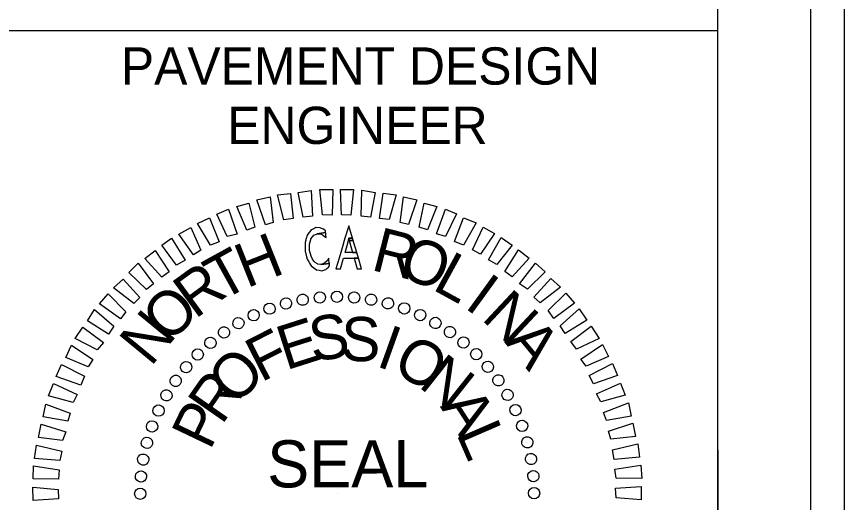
# Model space of a CAD drawing. Extents: x 2320980 to 2456309, y 595047 to 606177.
# Drawn here: x 2456023.3 to 2456045.51, y 595840.89 to 595853.94 of the extents above; entities that cross this region are included whole.
import ezdxf

# ---------------------------------------------------------------- set-up
doc = ezdxf.new("R2010")
doc.units = 0
for name, color, linetype in [('Default', 7, 'Continuous'), ('Sheet Plan CELL', 7, 'Continuous'), ('Sheet Plot Border Inside CELL', 7, 'Continuous'), ('Sheet Plot Border Outside CELL', 7, 'Continuous')]:
    doc.layers.add(name, color=color, linetype=linetype)

msp = doc.modelspace()

# ---------------------------------------------------------------- linework, layer by layer
at = {"layer": 'Default'}
for p, q in [((2456031.887, 595846.419), (2456031.887, 595846.419)), ((2456031.887, 595846.419), (2456031.887, 595846.419)), ((2456030.521, 595846.236), (2456030.521, 595846.236)), ((2456030.521, 595846.236), (2456030.521, 595846.236)), ((2456030.972, 595846.328), (2456030.972, 595846.328)), ((2456030.972, 595846.328), (2456030.972, 595846.328)), ((2456031.424, 595846.4), (2456031.424, 595846.4)), ((2456031.424, 595846.4), (2456031.424, 595846.4)), ((2456032.351, 595846.396), (2456032.351, 595846.396)), ((2456032.351, 595846.396), (2456032.351, 595846.396)), ((2456032.805, 595846.331), (2456032.805, 595846.331)), ((2456032.805, 595846.331), (2456032.805, 595846.331)), ((2456033.259, 595846.245), (2456033.259, 595846.245)), ((2456033.259, 595846.245), (2456033.259, 595846.245)), ((2456030.081, 595846.101), (2456030.081, 595846.101)), ((2456030.081, 595846.101), (2456030.081, 595846.101)), ((2456033.704, 595846.106), (2456033.704, 595846.106)), ((2456033.704, 595846.106), (2456033.704, 595846.106)), ((2456029.652, 595845.924), (2456029.652, 595845.924)), ((2456029.652, 595845.924), (2456029.652, 595845.924)), ((2456034.118, 595845.924), (2456034.118, 595845.924)), ((2456034.118, 595845.924), (2456034.118, 595845.924)), ((2456029.256, 595845.706), (2456029.256, 595845.706)), ((2456029.256, 595845.706), (2456029.256, 595845.706)), ((2456034.544, 595845.722), (2456034.544, 595845.722)), ((2456034.544, 595845.722), (2456034.544, 595845.722)), ((2456028.85, 595845.456), (2456028.85, 595845.456)), ((2456028.85, 595845.456), (2456028.85, 595845.456)), ((2456034.917, 595845.465), (2456034.917, 595845.465)), ((2456034.917, 595845.465), (2456034.917, 595845.465)), ((2456028.497, 595845.186), (2456028.497, 595845.186)), ((2456028.497, 595845.186), (2456028.497, 595845.186)), ((2456035.302, 595845.188), (2456035.302, 595845.188)), ((2456035.302, 595845.188), (2456035.302, 595845.188)), ((2456028.155, 595844.863), (2456028.155, 595844.863)), ((2456028.155, 595844.863), (2456028.155, 595844.863)), ((2456035.634, 595844.878), (2456035.634, 595844.878)), ((2456035.634, 595844.878), (2456035.634, 595844.878)), ((2456027.845, 595844.532), (2456027.845, 595844.532)), ((2456027.845, 595844.532), (2456027.845, 595844.532)), ((2456035.957, 595844.526), (2456035.957, 595844.526)), ((2456035.957, 595844.526), (2456035.957, 595844.526)), ((2456027.557, 595844.157), (2456027.557, 595844.157)), ((2456027.557, 595844.157), (2456027.557, 595844.157)), ((2456036.227, 595844.173), (2456036.227, 595844.173)), ((2456036.227, 595844.173), (2456036.227, 595844.173)), ((2456027.302, 595843.773), (2456027.302, 595843.773)), ((2456027.302, 595843.773), (2456027.302, 595843.773)), ((2456036.476, 595843.777), (2456036.476, 595843.777)), ((2456036.476, 595843.777), (2456036.476, 595843.777)), ((2456027.099, 595843.358), (2456027.099, 595843.358)), ((2456027.099, 595843.358), (2456027.099, 595843.358)), ((2456036.684, 595843.371), (2456036.684, 595843.371)), ((2456036.684, 595843.371), (2456036.684, 595843.371)), ((2456026.917, 595842.933), (2456026.917, 595842.933)), ((2456026.917, 595842.933), (2456026.917, 595842.933)), ((2456036.86, 595842.953), (2456036.86, 595842.953)), ((2456036.86, 595842.953), (2456036.86, 595842.953)), ((2456026.779, 595842.489), (2456026.779, 595842.489)), ((2456026.779, 595842.489), (2456026.779, 595842.489)), ((2456037.006, 595842.513), (2456037.006, 595842.513)), ((2456037.006, 595842.513), (2456037.006, 595842.513)), ((2456026.692, 595842.044), (2456026.692, 595842.044)), ((2456026.692, 595842.044), (2456026.692, 595842.044)), ((2456037.099, 595842.051), (2456037.099, 595842.051)), ((2456037.099, 595842.051), (2456037.099, 595842.051)), ((2456026.638, 595841.58), (2456026.638, 595841.58)), ((2456026.638, 595841.58), (2456026.638, 595841.58)), ((2456037.17, 595841.6), (2456037.17, 595841.6)), ((2456037.17, 595841.6), (2456037.17, 595841.6)), ((2456026.615, 595841.116), (2456026.615, 595841.116)), ((2456026.615, 595841.116), (2456026.615, 595841.116)), ((2456031.902, 595841.132), (2456031.902, 595841.132)), ((2456031.902, 595841.132), (2456031.902, 595841.132)), ((2456037.189, 595841.136), (2456037.189, 595841.136)), ((2456037.189, 595841.136), (2456037.189, 595841.136))]:
    msp.add_line(p, q, dxfattribs=at)
for points in [[(2456031.508, 595848.613), (2456031.432, 595849.297), (2456031.779, 595849.293), (2456031.761, 595848.607)], [(2456032.014, 595848.613), (2456031.99, 595849.297), (2456032.338, 595849.293), (2456032.266, 595848.607)], [(2456029.975, 595848.342), (2456029.742, 595849.012), (2456030.098, 595849.093), (2456030.185, 595848.41)], [(2456030.468, 595848.478), (2456030.297, 595849.149), (2456030.644, 595849.187), (2456030.72, 595848.514)], [(2456030.983, 595848.55), (2456030.854, 595849.212), (2456031.201, 595849.271), (2456031.235, 595848.577)], [(2456032.541, 595848.58), (2456032.56, 595849.276), (2456032.919, 595849.209), (2456032.794, 595848.554)], [(2456033.037, 595848.516), (2456033.13, 595849.192), (2456033.478, 595849.146), (2456033.291, 595848.489)], [(2456033.587, 595848.41), (2456033.68, 595849.097), (2456034.039, 595849.019), (2456033.809, 595848.352)], [(2456029.472, 595848.206), (2456029.208, 595848.833), (2456029.532, 595848.924), (2456029.692, 595848.284)], [(2456034.095, 595848.283), (2456034.23, 595848.928), (2456034.569, 595848.84), (2456034.318, 595848.214)], [(2456028.949, 595848.028), (2456028.674, 595848.634), (2456028.988, 595848.766), (2456029.221, 595848.097)], [(2456034.562, 595848.102), (2456034.802, 595848.77), (2456035.099, 595848.639), (2456034.806, 595848.033)], [(2456028.5, 595847.798), (2456028.152, 595848.381), (2456028.476, 595848.535), (2456028.731, 595847.887)], [(2456035.05, 595847.901), (2456035.291, 595848.537), (2456035.631, 595848.396), (2456035.284, 595847.8)], [(2456028.042, 595847.537), (2456027.652, 595848.098), (2456027.975, 595848.273), (2456028.239, 595847.667)], [(2456031.415, 595847.125), (2456031.492, 595847.114), (2456031.597, 595847.148), (2456031.626, 595847.172), (2456031.667, 595847.206), (2456031.698, 595847.245), (2456031.69, 595847.305), (2456031.69, 595847.307), (2456031.463, 595847.278), (2456031.382, 595847.291), (2456031.368, 595847.294), (2456031.312, 595847.338), (2456031.273, 595847.368), (2456031.232, 595847.441), (2456031.199, 595847.502), (2456031.161, 595847.658), (2456031.161, 595847.658), (2456031.159, 595847.823), (2456031.176, 595847.89), (2456031.192, 595847.952), (2456031.195, 595847.966), (2456031.237, 595848.022), (2456031.27, 595848.065), (2456031.3, 595848.078), (2456031.365, 595848.106), (2456031.589, 595848.135), (2456031.589, 595848.135), (2456031.584, 595848.187), (2456031.53, 595848.226), (2456031.481, 595848.248), (2456031.444, 595848.264), (2456031.329, 595848.269), (2456031.271, 595848.242), (2456031.204, 595848.212), (2456031.18, 595848.181), (2456031.141, 595848.13), (2456031.097, 595848.072), (2456031.096, 595848.072), (2456031.091, 595848.051), (2456031.088, 595848.042), (2456031.077, 595848.002), (2456031.062, 595847.948), (2456031.058, 595847.935), (2456031.041, 595847.873), (2456031.041, 595847.808), (2456031.042, 595847.643), (2456031.042, 595847.642), (2456031.081, 595847.487), (2456031.098, 595847.424), (2456031.14, 595847.351), (2456031.159, 595847.318), (2456031.186, 595847.27), (2456031.188, 595847.267), (2456031.201, 595847.245), (2456031.202, 595847.243), (2456031.27, 595847.19), (2456031.309, 595847.16), (2456031.341, 595847.135)], [(2456031.952, 595847.453), (2456031.868, 595847.167), (2456031.989, 595847.167), (2456032.071, 595847.454), (2456032.469, 595847.454), (2456032.424, 595847.605), (2456032.113, 595847.604), (2456032.185, 595847.857), (2456032.186, 595847.858), (2456032.2, 595847.922), (2456032.201, 595847.923), (2456032.211, 595847.984), (2456032.31, 595847.984), (2456032.209, 595848.322), (2456032.109, 595847.984), (2456032.091, 595847.923), (2456032.091, 595847.921), (2456032.072, 595847.858), (2456032.072, 595847.857), (2456031.997, 595847.604)], [(2456035.529, 595847.678), (2456035.812, 595848.284), (2456036.12, 595848.11), (2456035.741, 595847.556)], [(2456027.594, 595847.265), (2456027.194, 595847.795), (2456027.454, 595847.989), (2456027.824, 595847.396)], [(2456031.589, 595848.016), (2456031.602, 595848.005), (2456031.6, 595848.017), (2456031.595, 595848.068), (2456031.592, 595848.106), (2456031.592, 595848.106), (2456031.591, 595848.115), (2456031.589, 595848.135), (2456031.365, 595848.106), (2456031.46, 595848.099), (2456031.475, 595848.091), (2456031.537, 595848.061)], [(2456032.211, 595847.984), (2456032.223, 595847.923), (2456032.329, 595847.924), (2456032.31, 595847.984)], [(2456035.955, 595847.402), (2456036.302, 595848.009), (2456036.59, 595847.803), (2456036.179, 595847.28)], [(2456032.238, 595847.858), (2456032.31, 595847.605), (2456032.424, 595847.605), (2456032.348, 595847.858), (2456032.348, 595847.858), (2456032.329, 595847.922), (2456032.329, 595847.924), (2456032.223, 595847.923), (2456032.223, 595847.922), (2456032.238, 595847.858)], [(2456027.2, 595846.942), (2456026.737, 595847.439), (2456027.018, 595847.654), (2456027.397, 595847.082)], [(2456036.393, 595847.094), (2456036.761, 595847.67), (2456037.05, 595847.454), (2456036.595, 595846.95)], [(2456026.785, 595846.607), (2456026.313, 595847.062), (2456026.56, 595847.319), (2456026.972, 595846.758)], [(2456031.558, 595847.314), (2456031.463, 595847.278), (2456031.69, 595847.307), (2456031.687, 595847.331), (2456031.686, 595847.334), (2456031.68, 595847.385), (2456031.675, 595847.42), (2456031.672, 595847.446), (2456031.672, 595847.446), (2456031.653, 595847.417), (2456031.627, 595847.378), (2456031.563, 595847.319)], [(2456032.352, 595847.454), (2456032.433, 595847.168), (2456032.555, 595847.168), (2456032.469, 595847.454)], [(2456036.788, 595846.764), (2456037.221, 595847.32), (2456037.478, 595847.083), (2456037.002, 595846.621)], [(2456026.444, 595846.232), (2456025.899, 595846.654), (2456026.158, 595846.89), (2456026.61, 595846.393)], [(2456037.175, 595846.403), (2456037.629, 595846.907), (2456037.886, 595846.67), (2456037.346, 595846.248)], [(2456026.084, 595845.825), (2456025.528, 595846.225), (2456025.755, 595846.493), (2456026.227, 595846.007)], [(2456037.561, 595846.042), (2456038.036, 595846.514), (2456038.262, 595846.244), (2456037.712, 595845.833)], [(2456025.765, 595845.408), (2456025.199, 595845.766), (2456025.394, 595846.075), (2456025.908, 595845.622)], [(2456037.884, 595845.637), (2456038.392, 595846.089), (2456038.598, 595845.787), (2456038.015, 595845.429)], [(2456025.457, 595844.992), (2456024.871, 595845.296), (2456025.076, 595845.595), (2456025.632, 595845.184)], [(2456038.166, 595845.21), (2456038.717, 595845.621), (2456038.923, 595845.298), (2456038.318, 595845.003)], [(2456025.223, 595844.534), (2456024.617, 595844.786), (2456024.769, 595845.116), (2456025.346, 595844.726)], [(2456038.438, 595844.742), (2456039.021, 595845.132), (2456039.175, 595844.808), (2456038.579, 595844.554)], [(2456025.021, 595844.045), (2456024.364, 595844.276), (2456024.505, 595844.594), (2456025.122, 595844.279)], [(2456038.657, 595844.303), (2456039.283, 595844.621), (2456039.416, 595844.296), (2456038.778, 595844.074)], [(2456024.82, 595843.579), (2456024.152, 595843.755), (2456024.294, 595844.085), (2456024.921, 595843.791)], [(2456038.856, 595843.812), (2456039.504, 595844.098), (2456039.626, 595843.773), (2456038.976, 595843.593)], [(2456024.671, 595843.07), (2456024.015, 595843.194), (2456024.083, 595843.533), (2456024.741, 595843.293)], [(2456039.045, 595843.31), (2456039.714, 595843.565), (2456039.784, 595843.208), (2456039.123, 595843.09)], [(2456024.533, 595842.551), (2456023.889, 595842.634), (2456023.956, 595842.994), (2456024.624, 595842.785)], [(2456039.18, 595842.807), (2456039.829, 595843.019), (2456039.899, 595842.663), (2456039.237, 595842.587)], [(2456024.459, 595842.023), (2456023.784, 595842.074), (2456023.83, 595842.433), (2456024.518, 595842.267)], [(2456039.285, 595842.303), (2456039.966, 595842.463), (2456040.005, 595842.106), (2456039.332, 595842.041)], [(2456024.426, 595841.517), (2456023.742, 595841.525), (2456023.756, 595841.873), (2456024.443, 595841.77)], [(2456039.347, 595841.788), (2456040.041, 595841.896), (2456040.069, 595841.538), (2456039.384, 595841.547)], [(2456024.426, 595840.99), (2456023.742, 595840.946), (2456023.735, 595841.305), (2456024.411, 595841.243)], [(2456039.367, 595841.272), (2456040.051, 595841.317), (2456040.058, 595840.959), (2456039.383, 595841.02)]]:
    msp.add_lwpolyline(points, close=True, dxfattribs=at)
for centre, major_axis in [((2456030.975, 595846.334), (-0.027, 0.149)), ((2456031.432, 595846.395), (-0.013, 0.151)), ((2456031.892, 595846.416), (0, 0.152)), ((2456032.353, 595846.396), (0.013, 0.151)), ((2456032.81, 595846.337), (0.026, 0.149)), ((2456033.26, 595846.238), (0.039, 0.147)), ((2456030.086, 595846.095), (-0.052, 0.142)), ((2456030.525, 595846.234), (-0.039, 0.146)), ((2456033.7, 595846.1), (0.052, 0.143)), ((2456029.66, 595845.918), (-0.064, 0.137)), ((2456034.126, 595845.924), (0.064, 0.138)), ((2456029.252, 595845.704), (-0.076, 0.131)), ((2456034.535, 595845.712), (0.076, 0.131)), ((2456028.864, 595845.456), (-0.087, 0.124)), ((2456034.924, 595845.465), (0.087, 0.124)), ((2456028.498, 595845.175), (-0.098, 0.116)), ((2456035.29, 595845.185), (0.097, 0.116)), ((2456028.159, 595844.863), (-0.107, 0.107)), ((2456035.63, 595844.874), (0.107, 0.107)), ((2456027.848, 595844.523), (-0.116, 0.097)), ((2456035.942, 595844.534), (0.116, 0.098)), ((2456027.568, 595844.157), (-0.124, 0.087)), ((2456036.223, 595844.169), (0.124, 0.087)), ((2456027.321, 595843.768), (-0.131, 0.076)), ((2456036.471, 595843.781), (0.131, 0.076)), ((2456027.109, 595843.359), (-0.138, 0.064)), ((2456036.684, 595843.372), (0.137, 0.064)), ((2456026.933, 595842.933), (-0.143, 0.052)), ((2456036.861, 595842.947), (0.142, 0.052)), ((2456026.795, 595842.493), (-0.147, 0.039)), ((2456037, 595842.508), (0.146, 0.039)), ((2456026.696, 595842.043), (-0.149, 0.026)), ((2456037.101, 595842.058), (0.149, 0.027)), ((2456026.637, 595841.586), (-0.151, 0.013)), ((2456037.162, 595841.601), (0.151, 0.013)), ((2456026.617, 595841.126), (-0.152, 0)), ((2456037.182, 595841.141), (0.152, 0))]:
    msp.add_ellipse(centre, major_axis=major_axis, ratio=0.999708, dxfattribs=at)
at = {"layer": 'Sheet Plan CELL'}
for points in [[(2456042.112, 595861.076), (2455742.104, 595861.076), (2455742.104, 595651.076), (2456042.107, 595651.076)], [(2456022.107, 595853.564), (2456042.104, 595853.566), (2456042.107, 595831.064), (2456022.107, 595831.061)]]:
    msp.add_lwpolyline(points, close=True, dxfattribs=at)
at = {"layer": 'Sheet Plot Border Inside CELL'}
msp.add_lwpolyline([(2455711.407, 595650.574), (2456044.604, 595650.576), (2456044.607, 595861.574), (2455711.407, 595861.574)], close=True, dxfattribs=at)
at = {"layer": 'Sheet Plot Border Outside CELL'}
msp.add_lwpolyline([(2455708.807, 595646.574), (2456045.507, 595646.574), (2456045.507, 595865.574), (2455708.807, 595865.574)], close=True, dxfattribs=at)

# ---------------------------------------------------------------- texts
at = {"layer": 'Default'}
for s, height, rotation, p in [('R', 1.188, 345.702, (2456032.778, 595847.142)), ('H', 1.188, 21.7004, (2456029.47, 595846.637)), ('O', 1.188, 338.5021, (2456033.487, 595846.997)), ('T', 1.188, 28.9007, (2456028.782, 595846.276)), ('L', 1.188, 331.3018, (2456034.421, 595846.625)), ('R', 1.188, 36.1015, (2456028.085, 595845.799)), ('I', 1.187, 324.1011, (2456035.284, 595846.136)), ('O', 1.188, 43.3027, (2456027.37, 595845.133)), ('N', 1.188, 316.8999, (2456035.742, 595845.817)), ('N', 1.188, 50.5045, (2456026.898, 595844.513)), ('S', 1.188, 8.3366, (2456031.235, 595844.668)), ('E', 1.188, 17.692, (2456030.523, 595844.434)), ('S', 1.188, 358.9814, (2456031.993, 595844.694)), ('F', 1.187, 27.048, (2456029.855, 595844.105)), ('I', 1.188, 340.2706, (2456032.911, 595844.563)), ('A', 1.188, 309.6981, (2456036.376, 595845.197)), ('A', 1.188, 309.6981, (2456036.376, 595845.197)), ('O', 1.188, 330.9144, (2456033.335, 595844.424)), ('O', 1.188, 45.7622, (2456029.172, 595843.46)), ('N', 1.188, 321.5576, (2456034.049, 595844.016)), ('R', 1.188, 55.1206, (2456028.803, 595842.948)), ('P', 1.188, 64.4798, (2456028.489, 595842.268)), ('A', 1.188, 302.8412, (2456034.649, 595843.469)), ('L', 1.188, 293.4818, (2456035.084, 595842.751)), ('SEAL', 1.2634, 0.081, (2456030.024, 595841.296))]:
    msp.add_text(s, height=height, rotation=rotation, dxfattribs=at).set_placement(p)
at = {"layer": 'Sheet Plan CELL'}
for s, height, p in [('PAVEMENT DESIGN', 1.00002, (2456026.098, 595852.109)), ('ENGINEER', 1, (2456028.952, 595850.516))]:
    msp.add_text(s, height=height, rotation=0, dxfattribs=at).set_placement(p)

doc.saveas('drawing.dxf')
